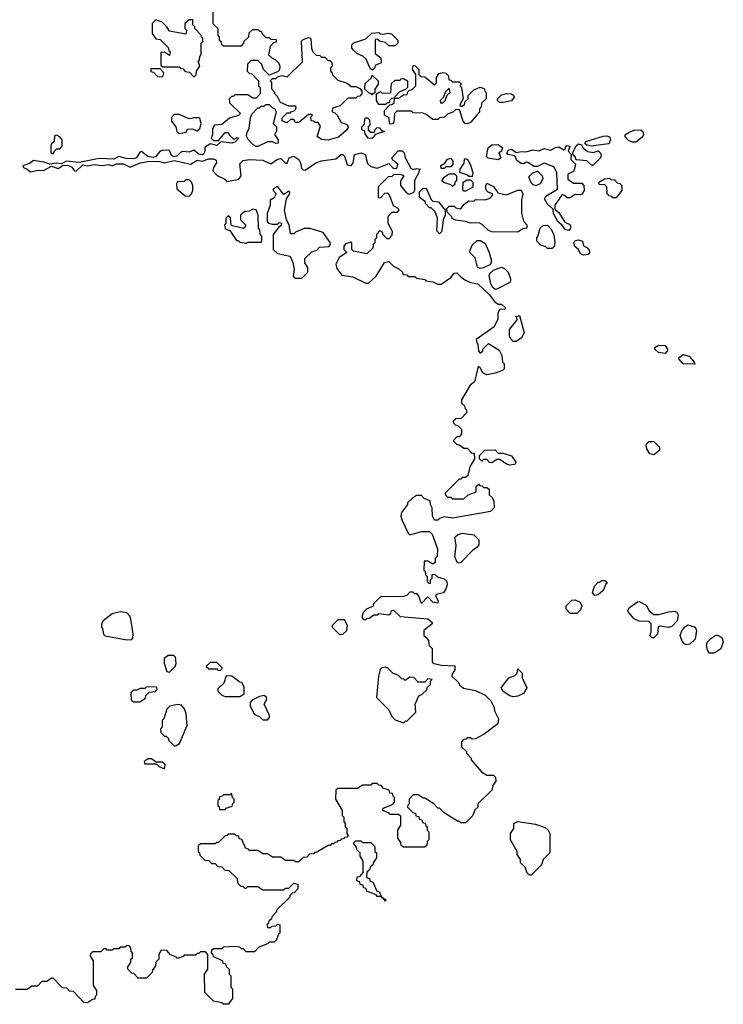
# Model space of a CAD drawing. Extents: x 2380107 to 2585170, y 384273 to 546161.
# Tile 265 of 331: x 2549910 to 2554210, y 440780 to 446799. Entities that reach past the tile are written whole.
import ezdxf

# ---------------------------------------------------------------- set-up
doc = ezdxf.new("R2010")
doc.units = 0

msp = doc.modelspace()

# ---------------------------------------------------------------- linework, layer by layer
at = {"layer": '0CON05XD'}
for points in [[(2551090, 446865), (2551090, 446775), (2551120, 446745), (2551120, 446705), (2551130, 446695), (2551130, 446675), (2551138.3, 446668.3), (2551141.7, 446651.7), (2551155, 446640), (2551265, 446640), (2551280, 446655), (2551281.7, 446668.3), (2551310, 446695), (2551311.7, 446718.3), (2551335, 446740), (2551365, 446740), (2551375, 446730), (2551385, 446730), (2551391.7, 446711.7), (2551415, 446690), (2551435, 446690), (2551445, 446680), (2551478.3, 446678.3), (2551478.3, 446661.7), (2551461.7, 446658.3), (2551440, 446635), (2551430, 446585), (2551450, 446565), (2551473, 446553), (2551493, 446533), (2551500, 446515), (2551497, 446493), (2551485, 446480), (2551435, 446460), (2551400, 446495), (2551390, 446525), (2551365, 446550), (2551325, 446550), (2551301.7, 446528.3), (2551300, 446485), (2551315, 446470), (2551328.3, 446468.3), (2551370, 446425), (2551370, 446395), (2551380, 446385), (2551380, 446345), (2551355, 446320), (2551335, 446320), (2551305, 446340), (2551225, 446340), (2551215, 446330), (2551205, 446330), (2551190, 446315), (2551191.7, 446291.7), (2551260, 446225), (2551247, 446213), (2551193, 446197), (2551145, 446157.5), (2551100, 446155), (2551088.3, 446131.7), (2551087.5, 446095), (2551080, 446075), (2551095, 446060), (2551125, 446060), (2551165, 446110), (2551185, 446110), (2551190, 446095), (2551215, 446070), (2551225, 446070), (2551235, 446080), (2551250, 446075), (2551225, 446050), (2551206.4, 446043.6), (2551138.3, 446051.7), (2551115, 446030), (2551075, 446040), (2551041.7, 446018.3), (2551040.8, 445995), (2551035, 445978.8), (2551025, 445972.5), (2551005, 445978), (2550975, 446002.5), (2550945, 445990), (2550905, 445993.3), (2550892, 445988), (2550873, 445967), (2550855, 445960), (2550838.3, 445968.3), (2550825, 446000), (2550785, 446002.5), (2550767, 445993), (2550739.1, 445960.9), (2550725, 445955.8), (2550692.9, 445962.9), (2550655, 445993.8), (2550645, 445990), (2550624.5, 445955.5), (2550605, 445948.1), (2550560.6, 445950.6), (2550515, 445963.3), (2550485, 445946.7), (2550395, 445950), (2550273.9, 445926.1), (2550195, 445933.8), (2550165, 445918.8), (2550135, 445922), (2550095, 445916.2), (2550058.3, 445928.3), (2549995, 445937.5), (2549970.7, 445919.3), (2549930, 445905), (2549932.5, 445895), (2549956.2, 445886.2), (2549975, 445870), (2550025, 445880), (2550055, 445876.7), (2550105, 445904.4), (2550145, 445888.9), (2550175, 445910), (2550208.6, 445908.6), (2550228.3, 445898.3), (2550245, 445876.2), (2550255, 445874), (2550295, 445912), (2550325, 445906), (2550365, 445913.3), (2550415, 445908.8), (2550453.9, 445913.9), (2550475, 445906.7), (2550501.4, 445918.6), (2550545, 445918.6), (2550585, 445898), (2550645.3, 445924.7), (2550705, 445934.6), (2550765, 445932.1), (2550795, 445924.5), (2550855, 445937.5), (2550955, 445916.7), (2550995, 445940), (2551025, 445934), (2551065, 445949.1), (2551095, 445948.2), (2551109.8, 445939.8), (2551112.1, 445925), (2551094.2, 445895), (2551090, 445875), (2551115.9, 445845.9), (2551163.6, 445823.6), (2551175, 445810), (2551250, 445825), (2551262.5, 445845), (2551255, 445917.5), (2551275, 445938), (2551315, 445943.8), (2551395, 445940), (2551445, 445917.5), (2551485, 445946), (2551505, 445950), (2551535, 445922.5), (2551545, 445922.5), (2551557.5, 445955), (2551585, 445965.8), (2551616.7, 445945), (2551626.7, 445925), (2551631.7, 445891.7), (2551641.7, 445881.7), (2551655, 445880), (2551720, 445925), (2551753.9, 445936.1), (2551841.7, 445948.3), (2551875, 445975.8), (2551885.4, 445975.5), (2551894.2, 445965), (2551912.3, 445912.3), (2551935, 445908.8), (2551948.3, 445921.7), (2551955.4, 445974.6), (2551996.2, 445986.2), (2552021.9, 445975), (2552035, 445920), (2552055, 445902.5), (2552095, 445892.5), (2552165, 445920), (2552191.7, 445891.7), (2552215, 445890), (2552220, 445915), (2552190, 445940), (2552183.3, 445955), (2552223.4, 445996.6), (2552247.8, 445997.8), (2552260.6, 445985), (2552266.1, 445956.1), (2552300.7, 445890.7), (2552315, 445882.5), (2552335, 445890), (2552360, 445885), (2552351.7, 445878.3), (2552350, 445865), (2552323, 445817), (2552322.5, 445755), (2552316.4, 445743.6), (2552295, 445732.5), (2552285, 445732.5), (2552273.6, 445743.6), (2552240, 445785), (2552240, 445815), (2552260, 445845), (2552235, 445852.5), (2552195, 445850), (2552185, 445840), (2552161.7, 445838.3), (2552101.7, 445778.3), (2552101.7, 445711.7), (2552115, 445710), (2552141.7, 445738.3), (2552155, 445740), (2552170, 445725), (2552193.3, 445663.3), (2552219.3, 445649.3), (2552227.5, 445635), (2552215, 445620), (2552185, 445620), (2552160, 445595), (2552160, 445555), (2552187, 445507), (2552185, 445480), (2552165, 445460), (2552155, 445460), (2552130, 445485), (2552128.3, 445498.3), (2552111.7, 445508.3), (2552090, 445485), (2552090, 445465), (2552080, 445455), (2552080, 445435), (2552070, 445425), (2552068.3, 445401.7), (2552031.7, 445368.3), (2551950, 445385), (2551940, 445395), (2551940, 445435), (2551935, 445440), (2551901.7, 445428.3), (2551890, 445415), (2551890, 445395), (2551910, 445375), (2551862.5, 445345), (2551842.5, 445305), (2551848.3, 445278.3), (2551878.3, 445238.3), (2551945, 445227.5), (2552025, 445187.5), (2552041.7, 445188.3), (2552089.3, 445230.7), (2552140, 445315), (2552165, 445320), (2552195, 445292.5), (2552230, 445275), (2552250, 445255), (2552251.7, 445241.7), (2552275, 445240), (2552285, 445230), (2552325, 445230), (2552335, 445220), (2552385, 445210), (2552393, 445203), (2552435, 445197.5), (2552465, 445182.5), (2552485, 445183.3), (2552545, 445222.5), (2552565, 445250), (2552581.7, 445251.7), (2552607.5, 445225), (2552635, 445207.5), (2552665, 445192.5), (2552710, 445185), (2552778.3, 445118.3), (2552813.6, 445073.6), (2552835, 445060), (2552855, 445060), (2552880, 445035), (2552875, 445030), (2552841.7, 445028.3), (2552832.5, 445005), (2552831.7, 444968.3), (2552809.3, 444920.7), (2552700, 444845), (2552703, 444823), (2552710, 444815), (2552713, 444773), (2552725, 444760), (2552740, 444775), (2552740, 444785), (2552775, 444820), (2552839.3, 444779.3), (2552857, 444747), (2552860, 444705), (2552870, 444695), (2552870, 444665), (2552860, 444655), (2552815, 444637.5), (2552765, 444627.5), (2552740.7, 444640.7), (2552725, 444670), (2552711.7, 444678.3), (2552690, 444585), (2552662.5, 444565), (2552610, 444475), (2552610, 444455), (2552628.3, 444438.3), (2552631.7, 444421.7), (2552640, 444415), (2552640, 444395), (2552608.3, 444361.7), (2552575, 444360), (2552560, 444345), (2552561.7, 444331.7), (2552571.7, 444321.7), (2552588.3, 444318.3), (2552610, 444295), (2552610, 444265), (2552595, 444250), (2552581.7, 444248.3), (2552560, 444225), (2552581.7, 444201.7), (2552595, 444200), (2552625, 444180), (2552645, 444180), (2552671.7, 444151.7), (2552688.3, 444148.3), (2552690, 444115), (2552660, 444065), (2552648.3, 444011.7), (2552635, 444000), (2552615, 444000), (2552605, 443990), (2552595, 443990), (2552510, 443905), (2552511.7, 443891.7), (2552525, 443880), (2552545, 443880), (2552555, 443870), (2552625, 443870), (2552650, 443895), (2552695, 443910), (2552700, 443915), (2552700, 443945), (2552715, 443960), (2552721.7, 443951.7), (2552735, 443950), (2552745, 443940), (2552765, 443940), (2552778.3, 443928.3), (2552780, 443895), (2552798.3, 443878.3), (2552807.5, 443855)], [(2550975, 446450), (2550987.5, 446462.5), (2550990, 446485), (2551010, 446515), (2551000, 446545), (2551008.3, 446551.7), (2551010, 446575), (2551020, 446585), (2551020, 446655), (2551030, 446665), (2551030, 446685), (2551021.7, 446691.7), (2551020, 446705), (2550980, 446745), (2550980, 446755), (2550968.3, 446768.3), (2550968.3, 446798.3), (2550945, 446797.5), (2550920, 446775), (2550920, 446745), (2550930, 446735), (2550925, 446710), (2550825, 446730), (2550810, 446755), (2550780, 446785), (2550741.7, 446798.3), (2550720, 446775), (2550720, 446715), (2550741.7, 446681.7), (2550768.3, 446678.3), (2550818.3, 446628.3), (2550821.7, 446611.7), (2550830, 446605), (2550825, 446580), (2550795, 446600), (2550771.7, 446598.3), (2550771.7, 446521.7), (2550785, 446510), (2550885, 446510), (2550895, 446500), (2550908.3, 446498.3), (2550921.7, 446481.7), (2550948.3, 446478.3), (2550975, 446450)], [(2551795, 446062.5), (2551755, 446067.5), (2551727.5, 446085), (2551747.5, 446147.5), (2551735, 446170), (2551715, 446170), (2551708.3, 446178.3), (2551691.7, 446181.7), (2551690, 446205), (2551700, 446215), (2551695, 446220), (2551675, 446220), (2551615, 446170), (2551595, 446170), (2551585, 446190), (2551565, 446190), (2551541.7, 446168.3), (2551515, 446180), (2551515, 446200), (2551545, 446230), (2551565, 446230), (2551571.7, 446238.3), (2551588.3, 446241.7), (2551598.3, 446251.7), (2551600, 446265), (2551595, 446270), (2551555, 446270), (2551503.6, 446293.6), (2551485, 446330), (2551470, 446345), (2551470, 446355), (2551450, 446375), (2551450, 446415), (2551440, 446425), (2551455, 446440), (2551475, 446440), (2551485, 446450), (2551515, 446457.5), (2551545, 446450), (2551638.3, 446541.7), (2551632.5, 446667.5), (2551641.7, 446678.3), (2551675, 446690), (2551690, 446685), (2551692.5, 446625), (2551701.7, 446601.7), (2551721.7, 446581.7), (2551745, 446580), (2551755, 446570), (2551775, 446570), (2551795, 446550), (2551805, 446550), (2551818.3, 446538.3), (2551820, 446515), (2551810, 446505), (2551810, 446485), (2551818.3, 446478.3), (2551821.7, 446461.7), (2551855, 446430), (2551911.7, 446411.7), (2551935, 446390), (2551965, 446390), (2551988.3, 446378.3), (2552000, 446365), (2552000, 446345), (2551988.3, 446331.7), (2551975, 446330), (2551965, 446320), (2551915, 446320), (2551868.3, 446271.7), (2551821.7, 446258.3), (2551820, 446235), (2551835, 446230), (2551850, 446215), (2551875, 446170), (2551905, 446160), (2551920, 446145), (2551906.4, 446123.6), (2551858.3, 446081.7), (2551795, 446062.5)], [(2552065, 446490), (2552051.7, 446501.7), (2552028.3, 446558.3), (2552007, 446577), (2551975, 446590), (2551951.7, 446611.7), (2551940, 446625), (2551940, 446645), (2551953, 446657), (2552025, 446682.5), (2552063, 446717), (2552105, 446720), (2552111.7, 446711.7), (2552125, 446710), (2552165, 446717.5), (2552185, 446710), (2552220, 446675), (2552220, 446655), (2552205, 446640), (2552165, 446640), (2552145, 446660), (2552108.3, 446668.3), (2552095, 446680), (2552081.7, 446678.3), (2552083, 446593), (2552117, 446567), (2552120, 446535), (2552081.7, 446518.3), (2552078.3, 446501.7), (2552065, 446490)], [(2552175, 446160), (2552170, 446165), (2552168.3, 446198.3), (2552140, 446215), (2552140, 446245), (2552171.7, 446278.3), (2552185, 446280), (2552198.3, 446291.7), (2552200, 446320), (2552181.7, 446318.3), (2552170, 446305), (2552168.3, 446291.7), (2552155, 446290), (2552145, 446280), (2552105, 446280), (2552090, 446305), (2552090, 446345), (2552115, 446360), (2552125, 446350), (2552178.3, 446351.7), (2552181.7, 446408.3), (2552205, 446430), (2552235, 446430), (2552241.7, 446438.3), (2552255, 446440), (2552280, 446425), (2552280, 446385), (2552268.3, 446371.7), (2552231.7, 446358.3), (2552201.7, 446328.3), (2552200, 446320), (2552225, 446320), (2552255, 446340), (2552278.3, 446341.7), (2552281.7, 446358.3), (2552291.7, 446368.3), (2552308.3, 446371.7), (2552330, 446395), (2552330, 446465), (2552310, 446495), (2552315, 446520), (2552325, 446520), (2552350, 446495), (2552350, 446465), (2552361.7, 446451.7), (2552385, 446450), (2552445, 446400), (2552457.5, 446412.5), (2552457.5, 446445), (2552470.7, 446469.3), (2552495, 446476.7), (2552515, 446472.5), (2552530, 446455), (2552531.7, 446431.7), (2552545, 446430), (2552555, 446420), (2552595, 446420), (2552610, 446405), (2552600, 446395), (2552610, 446385), (2552620, 446315), (2552603, 446287), (2552600, 446275), (2552605, 446270), (2552615, 446270), (2552628.3, 446281.7), (2552631.7, 446298.3), (2552650, 446315), (2552650, 446335), (2552685, 446370), (2552725, 446387.5), (2552748.3, 446378.3), (2552751.7, 446361.7), (2552760, 446355), (2552760, 446315), (2552731.7, 446288.3), (2552730, 446265), (2552720, 446255), (2552720, 446235), (2552666.4, 446173.6), (2552645, 446163.3), (2552632.5, 446165), (2552619.3, 446179.3), (2552598.3, 446248.3), (2552575, 446250), (2552556.1, 446233.9), (2552525, 446222.5), (2552506.7, 446203.3), (2552475, 446200), (2552465, 446190), (2552435, 446190), (2552395, 446220), (2552375, 446227.5), (2552315, 446230), (2552305, 446240), (2552215, 446240), (2552200, 446225), (2552197.5, 446172.5), (2552188.3, 446161.7), (2552175, 446160)], [(2550785, 446450), (2550790, 446475), (2550768.3, 446498.3), (2550711.7, 446498.3), (2550711.7, 446481.7), (2550728.3, 446478.3), (2550751.7, 446451.7), (2550785, 446450)], [(2552065, 446340), (2552058.3, 446348.3), (2552045, 446350), (2552020, 446375), (2552021.7, 446408.3), (2552058.3, 446441.7), (2552065, 446460), (2552100, 446425), (2552100, 446405), (2552080, 446375), (2552080, 446355), (2552065, 446340)], [(2552495, 446290), (2552510, 446305), (2552521.7, 446338.3), (2552540, 446355), (2552535, 446380), (2552511.7, 446358.3), (2552498.3, 446321.7), (2552480, 446305), (2552481.7, 446291.7), (2552495, 446290)], [(2552865, 446292.5), (2552843, 446293), (2552830, 446305), (2552830, 446315), (2552855, 446340), (2552885, 446347.5), (2552915, 446346.7), (2552927.5, 446335), (2552932.5, 446325), (2552915, 446302.5), (2552865, 446292.5)], [(2551355, 446023.3), (2551337.5, 446035), (2551307, 446067), (2551297, 446087), (2551297.5, 446105), (2551313, 446137), (2551320.7, 446199.3), (2551329.3, 446220.7), (2551365, 446260), (2551375, 446260), (2551385, 446270), (2551405, 446270), (2551415, 446280), (2551435, 446280), (2551455, 446260), (2551466.7, 446256.7), (2551477.5, 446235), (2551460, 446165), (2551480, 446145), (2551480, 446115), (2551471.7, 446108.3), (2551470, 446095), (2551490, 446065), (2551490, 446045), (2551475, 446042.5), (2551455, 446052.5), (2551425, 446052.5), (2551365, 446023.8), (2551355, 446023.3)], [(2550885, 446102.5), (2550928.3, 446111.7), (2550935, 446130), (2550961.7, 446131.7), (2550995, 446120), (2551010, 446135), (2551020, 446165), (2551010, 446195), (2551005, 446200), (2550975, 446200), (2550945, 446192.5), (2550885, 446220), (2550855, 446220), (2550838.3, 446201.7), (2550838.3, 446178.3), (2550863.3, 446143.3), (2550870, 446115), (2550885, 446102.5)], [(2552065, 446073.3), (2552040, 446075), (2552020, 446105), (2552018.3, 446118.3), (2552000, 446125), (2552000, 446145), (2552017, 446163), (2552018.3, 446191.7), (2552025, 446200), (2552035, 446200), (2552047, 446187), (2552050, 446155), (2552040, 446145), (2552040, 446125), (2552051.7, 446111.7), (2552078.3, 446111.7), (2552081.7, 446128.3), (2552095, 446140), (2552108.3, 446138.3), (2552121.7, 446121.7), (2552140, 446115), (2552081.7, 446098.3), (2552065, 446073.3)], [(2550115, 445980), (2550121.7, 445998.3), (2550135, 446010), (2550155, 446010), (2550170, 446025), (2550170, 446065), (2550155, 446082.5), (2550135, 446092.5), (2550121.7, 446088.3), (2550120, 446055), (2550105, 446040), (2550100, 446025), (2550100, 445985), (2550115, 445980)], [(2553405, 446026.2), (2553375, 446032.5), (2553363.3, 446043.3), (2553370, 446055), (2553476.2, 446086.2), (2553499.2, 446089.2), (2553513.8, 446083.8), (2553520, 446065), (2553509.7, 446040.3), (2553445, 446031.2), (2553405, 446026.2)], [(2553655, 446050), (2553631.3, 446061.3), (2553608.8, 446085), (2553611.2, 446095), (2553629.9, 446110.1), (2553665, 446124.1), (2553705.9, 446125.9), (2553719.2, 446115), (2553722.5, 446095), (2553711.1, 446078.9), (2553675, 446051.2), (2553655, 446050)], [(2552835, 445943.3), (2552773, 445953), (2552763, 445963), (2552773.8, 446015), (2552796.4, 446033.6), (2552835, 446036.7), (2552860, 446015), (2552854.5, 445995.5), (2552837.5, 445985), (2552850, 445955), (2552835, 445943.3)], [(2553265, 445511.2), (2553245, 445514), (2553224.2, 445544.2), (2553200.7, 445560.7), (2553172, 445615), (2553170, 445640), (2553135, 445671.2), (2553117.5, 445705), (2553125, 445720), (2553197, 445763), (2553192.5, 445865), (2553175, 445900), (2553115, 445922.5), (2553075, 445902.5), (2553055, 445902.5), (2553015, 445926.7), (2553005, 445927.5), (2552991.7, 445918.3), (2552975, 445920), (2552948.3, 445938.3), (2552935, 445967.5), (2552893.8, 445975), (2552887.1, 445985), (2552896.4, 446003.6), (2552915, 446007.5), (2552945, 445988), (2552975, 445994.4), (2553005, 445992.2), (2553045, 446003.4), (2553085, 445998.2), (2553115, 446011.1), (2553155, 446001.4), (2553185, 446017.9), (2553205, 446021.5), (2553236.4, 446003.6), (2553243.6, 446006.4), (2553248, 446025), (2553255, 446030), (2553271.2, 446025), (2553262.5, 445995), (2553280, 445975), (2553277.5, 445945), (2553307.5, 445915), (2553296.4, 445873.6), (2553260, 445855), (2553260, 445825), (2553295, 445800), (2553345, 445800), (2553357.5, 445785), (2553360, 445755), (2553345, 445732.5), (2553335, 445727.5), (2553305, 445730), (2553275, 445710), (2553255, 445710), (2553240, 445725), (2553225, 445730), (2553180, 445665), (2553180, 445640), (2553205, 445620), (2553242, 445562), (2553268.8, 445548.8), (2553277.7, 445537.7), (2553276.7, 445525), (2553265, 445511.2)], [(2553415, 445910), (2553405, 445910), (2553377, 445937), (2553311.7, 445941.7), (2553305, 445960), (2553291.7, 445971.7), (2553290, 445985), (2553308.8, 446025), (2553325, 446040), (2553342.5, 446035), (2553353.6, 446013.6), (2553383, 445993), (2553415, 445987.5), (2553445, 445997.5), (2553458.3, 445988.3), (2553463.3, 445975), (2553460, 445955), (2553415, 445910)], [(2552505, 445890), (2552485, 445890), (2552483, 445907), (2552508.3, 445921.7), (2552525, 445947.5), (2552545, 445952.5), (2552556.7, 445935), (2552557, 445913), (2552545, 445900), (2552515, 445900), (2552505, 445890)], [(2552675, 445840), (2552655, 445840), (2552641.7, 445851.7), (2552600, 445865), (2552602.5, 445885), (2552627, 445923), (2552628.3, 445941.7), (2552635, 445950), (2552647.5, 445945), (2552662.5, 445915), (2552680, 445865), (2552675, 445840)], [(2552555, 445780), (2552545, 445790), (2552503, 445803), (2552490, 445815), (2552503.6, 445836.4), (2552535, 445857.5), (2552567, 445857), (2552580, 445845), (2552580, 445815), (2552570, 445805), (2552568.3, 445791.7), (2552555, 445780)], [(2553065, 445784), (2553045, 445790.8), (2553035, 445801.2), (2553022.3, 445837.7), (2553045, 445863.3), (2553075, 445872.5), (2553102.5, 445845), (2553107, 445827), (2553090, 445795), (2553065, 445784)], [(2550945, 445720), (2550960, 445735), (2550967.5, 445755), (2550967.5, 445785), (2550960, 445805), (2550945, 445820), (2550925, 445820), (2550915, 445810), (2550875, 445807.5), (2550867.5, 445795), (2550870, 445765), (2550921.7, 445721.7), (2550945, 445720)], [(2551635, 445220), (2551670, 445255), (2551670, 445285), (2551653, 445313), (2551651.7, 445338.3), (2551695, 445380), (2551725, 445390), (2551741.7, 445408.3), (2551798.3, 445411.7), (2551810, 445425), (2551807, 445437), (2551765, 445497.5), (2551685, 445522.5), (2551648.3, 445521.7), (2551595, 445500), (2551585, 445490), (2551565, 445490), (2551557.5, 445545), (2551540, 445575), (2551527.5, 445635), (2551540, 445705), (2551558.3, 445731.7), (2551560, 445745), (2551555, 445750), (2551525, 445730), (2551485, 445780), (2551460, 445765), (2551460, 445755), (2551477.5, 445735), (2551465, 445710), (2551440, 445695), (2551440, 445665), (2551422.5, 445615), (2551422.5, 445565), (2551430, 445555), (2551455, 445550), (2551485, 445550), (2551495, 445560), (2551510, 445555), (2551508.3, 445541.7), (2551491.7, 445528.3), (2551460, 445485), (2551460, 445395), (2551485, 445370), (2551563, 445353), (2551580, 445315), (2551586.7, 445275), (2551581.7, 445231.7), (2551595, 445220), (2551635, 445220)], [(2552955, 445500), (2552795, 445502.5), (2552775, 445510), (2552736.4, 445546.4), (2552717, 445557), (2552665, 445556.2), (2552635, 445566.2), (2552573, 445573), (2552553.6, 445583.6), (2552550, 445595), (2552521.7, 445621.7), (2552520, 445645), (2552535, 445660), (2552565, 445660), (2552575, 445650), (2552605, 445642.5), (2552625, 445670), (2552655, 445692.5), (2552685, 445690), (2552695, 445700), (2552755, 445697.5), (2552785, 445707.5), (2552800, 445725), (2552800, 445735), (2552773.9, 445743.9), (2552763.3, 445755), (2552757.5, 445775), (2552765, 445800), (2552805, 445780), (2552831.7, 445741.7), (2552885, 445727.5), (2552955, 445758), (2552975, 445756), (2552985.8, 445735), (2552976.2, 445695), (2552977, 445617), (2552988.3, 445568.3), (2553010, 445545), (2553010, 445525), (2552985, 445520), (2552955, 445500)], [(2552635, 445750), (2552625, 445750), (2552618.3, 445758.3), (2552620, 445805), (2552645, 445820), (2552665, 445820), (2552680, 445805), (2552680, 445775), (2552635, 445750)], [(2553555, 445710), (2553535, 445710), (2553528.3, 445718.3), (2553511.7, 445721.7), (2553500, 445735), (2553498.3, 445778.3), (2553485, 445790), (2553451.7, 445791.7), (2553450, 445805), (2553483, 445827), (2553515, 445830), (2553521.7, 445821.7), (2553545, 445820), (2553561.7, 445801.7), (2553578.3, 445798.3), (2553590, 445785), (2553590, 445755), (2553555, 445710)], [(2552475, 445490), (2552458.3, 445508.3), (2552463.3, 445585), (2552450, 445625), (2552425, 445650), (2552415, 445650), (2552390, 445675), (2552390, 445685), (2552353, 445713), (2552353, 445747), (2552373, 445767), (2552395, 445770), (2552425, 445700), (2552435, 445690), (2552470, 445685), (2552510, 445635), (2552510, 445605), (2552497.5, 445575), (2552492.5, 445525), (2552487, 445503), (2552475, 445490)], [(2551295, 445432.5), (2551305, 445440), (2551385, 445440), (2551390, 445445), (2551390, 445475), (2551380, 445485), (2551377.5, 445515), (2551370, 445525), (2551367.5, 445605), (2551355, 445637.5), (2551335, 445640), (2551311.7, 445628.3), (2551285, 445627.5), (2551260, 445605), (2551260, 445575), (2551290, 445545), (2551288.3, 445531.7), (2551277, 445523), (2551201.7, 445541.7), (2551198.3, 445588.3), (2551185, 445600), (2551170, 445585), (2551170, 445555), (2551162.5, 445545), (2551165, 445520), (2551195, 445510), (2551235, 445450), (2551245, 445450), (2551255, 445440), (2551295, 445432.5)], [(2553165, 445400), (2553135, 445400), (2553125, 445410), (2553095, 445420), (2553070, 445445), (2553070, 445465), (2553077, 445473), (2553090, 445525), (2553108.3, 445541.7), (2553135, 445542.5), (2553155, 445520), (2553173.8, 445485), (2553180, 445435), (2553177, 445413), (2553165, 445400)], [(2552725, 445277.5), (2552707, 445287), (2552693.6, 445343.6), (2552663.6, 445373.6), (2552660, 445385), (2552675, 445420), (2552705, 445450), (2552725, 445450), (2552755, 445430), (2552780, 445375), (2552793.3, 445325), (2552786.4, 445303.6), (2552745, 445282.5), (2552725, 445277.5)], [(2553355, 445359.4), (2553338.3, 445368.3), (2553324.1, 445394.1), (2553303.2, 445413.2), (2553297.1, 445435), (2553302.1, 445447.9), (2553325, 445454.3), (2553350, 445445), (2553355, 445417.5), (2553376, 445406), (2553389.6, 445389.5), (2553393.3, 445375), (2553385, 445363.8), (2553355, 445359.4)], [(2552815, 445150), (2552801.7, 445161.7), (2552790, 445185), (2552780, 445235), (2552785, 445250), (2552805, 445267.5), (2552855, 445286.7), (2552875, 445276.7), (2552896.2, 445255), (2552910, 445215), (2552909.3, 445200.7), (2552905, 445192.5), (2552825, 445152.5), (2552815, 445150)], [(2552945, 444832.5), (2552925, 444832.5), (2552909.3, 444849.3), (2552903.3, 444865), (2552903.3, 444905), (2552950, 444965), (2552948.3, 444978.3), (2552940, 444985), (2552965, 444990), (2552992.5, 444885), (2552976.4, 444853.6), (2552945, 444832.5)], [(2553855, 444758.6), (2553813.8, 444763.8), (2553791.2, 444785), (2553791.2, 444795), (2553815, 444808.6), (2553855, 444807.5), (2553869.2, 444785), (2553867.9, 444772.1), (2553855, 444758.6)], [(2554035, 444693.3), (2553965, 444694.4), (2553938.8, 444725), (2553940, 444735), (2553965, 444753.3), (2554001.7, 444741.7), (2554032.5, 444705), (2554035, 444693.3)], [(2553785, 444140), (2553760, 444145), (2553742.5, 444175), (2553738.3, 444201.7), (2553755, 444220), (2553785, 444220), (2553820, 444185), (2553820, 444165), (2553785, 444140)], [(2552905, 444076.7), (2552885, 444082.5), (2552845, 444110), (2552825, 444110), (2552795, 444090), (2552781.7, 444091.7), (2552765, 444110), (2552745, 444110), (2552735, 444100), (2552720, 444115), (2552720, 444135), (2552753, 444167), (2552815, 444170), (2552835, 444150), (2552865, 444150), (2552915, 444132.5), (2552942.5, 444095), (2552935, 444080), (2552905, 444076.7)], [(2552807.5, 443855), (2552810, 443815), (2552787, 443793), (2552555, 443752.5), (2552505, 443760), (2552475, 443750), (2552465, 443740), (2552445, 443740), (2552432.5, 443765), (2552430, 443815), (2552420, 443835), (2552418.3, 443858.3), (2552381.7, 443871.7), (2552365, 443890), (2552335, 443890), (2552310, 443875), (2552280, 443845), (2552280, 443835), (2552243, 443787), (2552240, 443765), (2552248.3, 443738.3), (2552285, 443660), (2552295, 443650), (2552365, 443670), (2552415, 443670), (2552430, 443655), (2552463.3, 443565), (2552461.7, 443518.3), (2552450, 443505), (2552448.3, 443481.7), (2552435, 443470), (2552405, 443490), (2552381.7, 443488.3), (2552380, 443435), (2552388.3, 443428.3), (2552390, 443405), (2552400, 443395), (2552400, 443365), (2552411.7, 443351.7), (2552420, 443355), (2552420, 443375), (2552430, 443385), (2552431.7, 443408.3), (2552445, 443410), (2552463, 443393), (2552505, 443380), (2552520, 443365), (2552522.5, 443345), (2552515, 443320), (2552500, 443295), (2552463, 443287), (2552451.7, 443278.3), (2552467.5, 443245), (2552465, 443232.5), (2552435, 443237.5), (2552405, 443270), (2552365, 443230), (2552350, 443275), (2552338.3, 443288.3), (2552325, 443290), (2552315, 443300), (2552295, 443300), (2552275, 443280), (2552255, 443272.5), (2552115, 443270), (2552071.7, 443228.3), (2552068.3, 443211.7), (2552031.7, 443198.3), (2552010, 443175), (2552000, 443145), (2552011.7, 443131.7), (2552025, 443130), (2552031.7, 443138.3), (2552045, 443140), (2552075, 443160), (2552095, 443160), (2552105, 443170), (2552165, 443160), (2552178.3, 443171.7), (2552181.7, 443188.3), (2552195, 443190), (2552235, 443150), (2552405, 443137.5), (2552430, 443115), (2552430, 443105), (2552380, 443065), (2552380, 443035), (2552395, 443022.5), (2552407.5, 443005), (2552412.5, 442972.5), (2552430, 442955), (2552431.7, 442871.7), (2552443, 442863), (2552485, 442852.5), (2552568.3, 442848.3), (2552570, 442825), (2552550, 442795), (2552550, 442785), (2552589.3, 442749.3), (2552600.7, 442730.7), (2552623, 442713), (2552695, 442697.5), (2552755, 442670), (2552790, 442635), (2552810, 442595), (2552812.5, 442575), (2552836.7, 442525), (2552832.5, 442495), (2552748.3, 442431.7), (2552695, 442402.5), (2552675, 442400), (2552665, 442410), (2552645, 442410), (2552638.3, 442401.7), (2552621.7, 442398.3), (2552610, 442385), (2552610, 442355), (2552640, 442325), (2552640, 442315), (2552670, 442285), (2552670, 442275), (2552731.7, 442201.7), (2552765, 442180), (2552805, 442180), (2552818.3, 442168.3), (2552820, 442145), (2552800, 442115), (2552798.3, 442091.7), (2552710, 442005), (2552710, 441985), (2552691.7, 441968.3), (2552680, 441935), (2552635, 441890), (2552605, 441890), (2552595, 441900), (2552585, 441900), (2552505, 441950), (2552475, 441980), (2552465, 441980), (2552440, 442005), (2552385, 442040), (2552375, 442040), (2552345, 442060), (2552315, 442060), (2552290, 442035), (2552290, 442005), (2552281.7, 441998.3), (2552280, 441985), (2552311.7, 441951.7), (2552328.3, 441948.3), (2552331.7, 441931.7), (2552348.3, 441928.3), (2552351.7, 441911.7), (2552368.3, 441908.3), (2552371.7, 441891.7), (2552388.3, 441888.3), (2552391.7, 441871.7), (2552400, 441865), (2552400, 441845), (2552410, 441835), (2552410, 441785), (2552400, 441775), (2552398.3, 441751.7), (2552385, 441740), (2552255, 441740), (2552241.7, 441751.7), (2552238.3, 441768.3), (2552220, 441795), (2552220, 441845), (2552240, 441875), (2552238.3, 441928.3), (2552225, 441940), (2552175, 441940), (2552168.3, 441948.3), (2552130, 441965), (2552131.7, 441978.3), (2552188.3, 442001.7), (2552200, 442015), (2552200, 442045), (2552191.7, 442051.7), (2552188.3, 442068.3), (2552171.7, 442071.7), (2552168.3, 442088.3), (2552131.7, 442101.7), (2552118.3, 442118.3), (2552105, 442120), (2552095, 442130), (2552065, 442130), (2552055, 442120), (2552005, 442120), (2551975, 442100), (2551855, 442100), (2551841.7, 442088.3), (2551840, 442035), (2551880, 441965), (2551880, 441935), (2551890, 441925), (2551890, 441895), (2551900, 441885), (2551900, 441865), (2551910, 441855), (2551910, 441825), (2551918.3, 441811.7), (2551908.3, 441801.7), (2551895, 441800), (2551888.3, 441791.7), (2551875, 441790), (2551868.3, 441781.7), (2551855, 441780), (2551848.3, 441771.7), (2551835, 441770), (2551828.3, 441761.7), (2551815, 441760), (2551808.3, 441751.7), (2551795, 441750), (2551725, 441710), (2551711.7, 441708.3), (2551705, 441700), (2551681.7, 441698.3), (2551665, 441680), (2551641.7, 441678.3), (2551615, 441650), (2551595, 441650), (2551585, 441660), (2551535, 441660), (2551505, 441680), (2551455, 441680), (2551425, 441700), (2551395, 441700), (2551365, 441720), (2551315, 441720), (2551308.3, 441728.3), (2551291.7, 441731.7), (2551268.3, 441788.3), (2551251.7, 441791.7), (2551248.3, 441808.3), (2551235, 441810), (2551225, 441820), (2551185, 441820), (2551178.3, 441811.7), (2551165, 441810), (2551125, 441770), (2551115, 441770), (2551105, 441760), (2551015, 441760), (2551001.7, 441748.3), (2551000, 441715), (2551008.3, 441708.3), (2551011.7, 441691.7), (2551041.7, 441661.7), (2551065, 441660), (2551081.7, 441641.7), (2551105, 441640), (2551121.7, 441621.7), (2551145, 441620), (2551161.7, 441601.7), (2551188.3, 441598.3), (2551238.3, 441548.3), (2551241.7, 441521.7), (2551261.7, 441501.7), (2551275, 441500), (2551285, 441490), (2551295, 441490), (2551305, 441500), (2551365, 441500), (2551395, 441480), (2551525, 441480), (2551535, 441490), (2551555, 441490), (2551585, 441520), (2551610, 441515), (2551610, 441485), (2551588.3, 441461.7), (2551575, 441460), (2551560, 441445), (2551560, 441435), (2551480, 441355), (2551480, 441345), (2551450, 441315), (2551448.3, 441301.7), (2551431.7, 441288.3), (2551428.3, 441271.7), (2551420, 441265), (2551425, 441250), (2551445, 441250), (2551451.7, 441258.3), (2551475, 441260), (2551485, 441270), (2551500, 441265), (2551500, 441215), (2551491.7, 441208.3), (2551480, 441175), (2551465, 441160), (2551435, 441160), (2551425, 441150), (2551371.7, 441128.3), (2551345, 441100), (2551295, 441100), (2551278.3, 441118.3), (2551265, 441120), (2551255, 441130), (2551225, 441132.5), (2551155, 441130), (2551145, 441120), (2551095, 441120), (2551081.7, 441108.3), (2551080, 441095), (2551088.3, 441088.3), (2551091.7, 441071.7), (2551148.3, 441048.3), (2551151.7, 441031.7), (2551168.3, 441028.3), (2551171.7, 441011.7), (2551190, 440995), (2551190, 440965), (2551200, 440955), (2551200, 440885), (2551210, 440875), (2551210, 440815), (2551185, 440780), (2551155, 440780), (2551145, 440790), (2551095, 440800), (2551041.7, 440851.7), (2551040, 440965), (2551060, 440995), (2551060, 441085), (2551045, 441100), (2551015, 441100), (2551005, 441090), (2550995, 441090), (2550985, 441080), (2550915, 441080), (2550908.3, 441071.7), (2550875, 441060), (2550868.3, 441068.3), (2550831.7, 441081.7), (2550808.3, 441108.3), (2550775, 441110), (2550760, 441085), (2550760, 441055), (2550741.7, 441038.3), (2550740, 441015), (2550721.7, 440988.3), (2550718.3, 440971.7), (2550685, 440940), (2550635, 440940), (2550608.3, 440968.3), (2550595, 440970), (2550570, 440995), (2550571.7, 441008.3), (2550590, 441035), (2550590, 441055), (2550600, 441065), (2550600, 441095), (2550591.7, 441101.7), (2550590, 441125), (2550578.3, 441138.3), (2550565, 441140), (2550555, 441130), (2550525, 441130), (2550515, 441120), (2550485, 441120), (2550475, 441110), (2550445, 441110), (2550438.3, 441118.3), (2550425, 441120), (2550405, 441100), (2550355, 441100), (2550341.7, 441088.3), (2550340, 441075), (2550360, 441045), (2550360, 440895), (2550380, 440865), (2550380, 440835), (2550371.7, 440828.3), (2550368.3, 440811.7), (2550355, 440810), (2550325, 440790), (2550301.7, 440791.7), (2550238.3, 440858.3), (2550215, 440860), (2550198.3, 440878.3), (2550171.7, 440881.7), (2550115, 440940), (2550105, 440940), (2550075, 440920), (2550045, 440920), (2550018.3, 440891.7), (2549985, 440890), (2549955, 440870), (2549885, 440870)], [(2552595, 443477.5), (2552583.6, 443483.6), (2552570, 443515), (2552577.5, 443585), (2552570, 443635), (2552585, 443650), (2552615, 443660), (2552685, 443650), (2552715, 443620), (2552715, 443590), (2552706.4, 443573.6), (2552677.5, 443555), (2552605, 443480), (2552595, 443477.5)], [(2553425, 443280), (2553410, 443295), (2553423, 443337), (2553445, 443360), (2553455, 443360), (2553465, 443370), (2553485, 443370), (2553500, 443355), (2553491.7, 443348.3), (2553475, 443310), (2553445, 443282.5), (2553425, 443280)], [(2553315, 443170), (2553275, 443170), (2553250, 443195), (2553250, 443215), (2553285, 443250), (2553305, 443252.5), (2553335, 443237.5), (2553346.4, 443216.4), (2553338.3, 443191.7), (2553315, 443170)], [(2553785, 443020), (2553775, 443020), (2553760, 443035), (2553770, 443055), (2553770, 443105), (2553755, 443120), (2553695, 443122.5), (2553665, 443137.5), (2553628.3, 443178.3), (2553628.3, 443191.7), (2553637.5, 443205), (2553685, 443240), (2553695, 443242.5), (2553739.3, 443219.3), (2553757.5, 443185), (2553785, 443162.5), (2553815, 443162.5), (2553875, 443180), (2553915, 443182.5), (2553926.4, 443176.4), (2553935, 443160), (2553927.5, 443125), (2553895, 443090), (2553875, 443082.5), (2553825, 443092.5), (2553811.7, 443088.3), (2553807, 443043), (2553785, 443020)], [(2550565, 443007.5), (2550595, 443010), (2550601.7, 443018.3), (2550602.5, 443045), (2550590, 443135), (2550583.6, 443153.6), (2550565, 443172.5), (2550525, 443180), (2550475, 443167.5), (2550420, 443125), (2550410, 443105), (2550410, 443085), (2550417, 443077), (2550423, 443043), (2550433, 443033), (2550565, 443007.5)], [(2551865, 443040), (2551885, 443042.5), (2551910, 443065), (2551912.5, 443095), (2551895, 443130), (2551855, 443130), (2551820, 443095), (2551820, 443085), (2551865, 443040)], [(2553985, 442977.5), (2553973.6, 442983.6), (2553959.3, 442999.3), (2553946.7, 443035), (2553956.4, 443063.6), (2553975, 443087.5), (2553995, 443100), (2554037.5, 443085), (2554046.7, 443065), (2554038.3, 443011.7), (2554005, 442982.5), (2553985, 442977.5)], [(2554153, 442927), (2554125, 442927.5), (2554112.5, 442945), (2554107.5, 442975), (2554113.3, 442995), (2554134.1, 443015.9), (2554163.9, 443036.1), (2554175, 443036.7), (2554201.7, 443021.7), (2554210, 442995), (2554195, 442952.5), (2554165, 442933.3), (2554153, 442927)], [(2550825, 442810), (2550860, 442845), (2550867, 442863), (2550861.7, 442901.7), (2550851.7, 442911.7), (2550818.3, 442911.7), (2550792.5, 442895), (2550792.5, 442865), (2550810, 442815), (2550825, 442810)], [(2551135, 442820), (2551150, 442835), (2551115, 442870), (2551075, 442870), (2551050, 442845), (2551065, 442830), (2551115, 442830), (2551121.7, 442821.7), (2551135, 442820)], [(2552255, 442500), (2552265, 442510), (2552275, 442510), (2552330, 442565), (2552327.5, 442615), (2552350, 442665), (2552370, 442675), (2552398.3, 442701.7), (2552401.7, 442718.3), (2552420, 442735), (2552420, 442755), (2552430, 442765), (2552405, 442770), (2552385, 442750), (2552345, 442750), (2552318.3, 442778.3), (2552295, 442780), (2552265, 442760), (2552258.3, 442768.3), (2552245, 442770), (2552225, 442790), (2552190, 442805), (2552160, 442835), (2552145, 442840), (2552123, 442837), (2552113, 442827), (2552102.5, 442785), (2552090, 442655), (2552165, 442580), (2552185, 442540), (2552205, 442520), (2552255, 442500)], [(2552925, 442660), (2552905, 442666.7), (2552865, 442692.5), (2552852.5, 442715), (2552900, 442775), (2552935, 442790), (2552950, 442805), (2552955, 442830), (2552980, 442805), (2552980, 442775), (2553010, 442715), (2552989.3, 442680.7), (2552955, 442663.3), (2552925, 442660)], [(2551255, 442662.5), (2551281.7, 442678.3), (2551281.7, 442721.7), (2551267, 442747), (2551255, 442750), (2551207, 442787), (2551171.7, 442788.3), (2551157, 442743), (2551121.7, 442708.3), (2551120, 442695), (2551145, 442670), (2551165, 442662.5), (2551255, 442662.5)], [(2550645, 442630), (2550678.3, 442651.7), (2550681.7, 442668.3), (2550701.7, 442688.3), (2550738.3, 442691.7), (2550750, 442705), (2550748.3, 442718.3), (2550685, 442720), (2550675, 442710), (2550645, 442710), (2550625, 442700), (2550605, 442700), (2550590, 442685), (2550591.7, 442641.7), (2550605, 442630), (2550645, 442630)], [(2551425, 442520), (2551437, 442533), (2551436.7, 442545), (2551403.3, 442615), (2551420, 442645), (2551418.3, 442658.3), (2551405, 442667.5), (2551375, 442662.5), (2551330.7, 442639.3), (2551317.5, 442625), (2551317.5, 442605), (2551343.6, 442553.6), (2551377, 442537), (2551395, 442520), (2551425, 442520)], [(2550865, 442360), (2550887.5, 442375), (2550932.5, 442485), (2550927.5, 442555), (2550917, 442587), (2550898.3, 442608.3), (2550875, 442612.5), (2550828.3, 442601.7), (2550810, 442585), (2550790, 442525), (2550780, 442515), (2550780, 442475), (2550770, 442465), (2550771.7, 442441.7), (2550795, 442420), (2550805, 442420), (2550820, 442405), (2550820, 442395), (2550855, 442360), (2550865, 442360)], [(2550795, 442220), (2550800, 442245), (2550785, 442260), (2550745, 442260), (2550715, 442280), (2550695, 442280), (2550670, 442265), (2550675, 442250), (2550745, 442250), (2550763, 442233), (2550795, 442220)], [(2551165, 441970), (2551171.7, 441978.3), (2551208.3, 441991.7), (2551211.7, 442008.3), (2551220, 442015), (2551220, 442035), (2551210, 442045), (2551205, 442070), (2551195, 442060), (2551155, 442060), (2551148.3, 442051.7), (2551131.7, 442048.3), (2551128.3, 442031.7), (2551120, 442025), (2551120, 441995), (2551128.3, 441988.3), (2551131.7, 441971.7), (2551165, 441970)], [(2553035, 441570), (2553025, 441570), (2553011.7, 441581.7), (2552998.3, 441618.3), (2552970, 441645), (2552970, 441665), (2552950, 441695), (2552950, 441715), (2552910, 441785), (2552910, 441825), (2552930, 441855), (2552930, 441885), (2552955, 441897.5), (2553061.7, 441881.7), (2553121.7, 441861.7), (2553140, 441845), (2553150, 441825), (2553150, 441705), (2553110, 441665), (2553098.3, 441631.7), (2553035, 441570)], [(2552145, 441410), (2552130, 441430), (2552121.7, 441431.7), (2552120, 441440), (2552095, 441440), (2552088.3, 441448.3), (2552031.7, 441471.7), (2552028.3, 441488.3), (2552011.7, 441491.7), (2552008.3, 441508.3), (2551991.7, 441511.7), (2551988.3, 441528.3), (2551970, 441535), (2551971.7, 441558.3), (2551988.3, 441561.7), (2552010, 441585), (2552010, 441655), (2551990, 441685), (2551990, 441705), (2551971.7, 441721.7), (2551968.3, 441738.3), (2551950, 441765), (2551965, 441780), (2551995, 441780), (2552005, 441770), (2552055, 441770), (2552080, 441745), (2552080, 441715), (2552090, 441705), (2552090, 441675), (2552070, 441645), (2552068.3, 441631.7), (2552051.7, 441618.3), (2552048.3, 441601.7), (2552031.7, 441588.3), (2552030, 441555), (2552048.3, 441548.3), (2552051.7, 441531.7), (2552068.3, 441528.3), (2552091.7, 441471.7), (2552108.3, 441468.3), (2552120, 441440), (2552148.3, 441418.3), (2552145, 441410)]]:
    msp.add_lwpolyline(points, dxfattribs=at)

doc.saveas('drawing.dxf')
